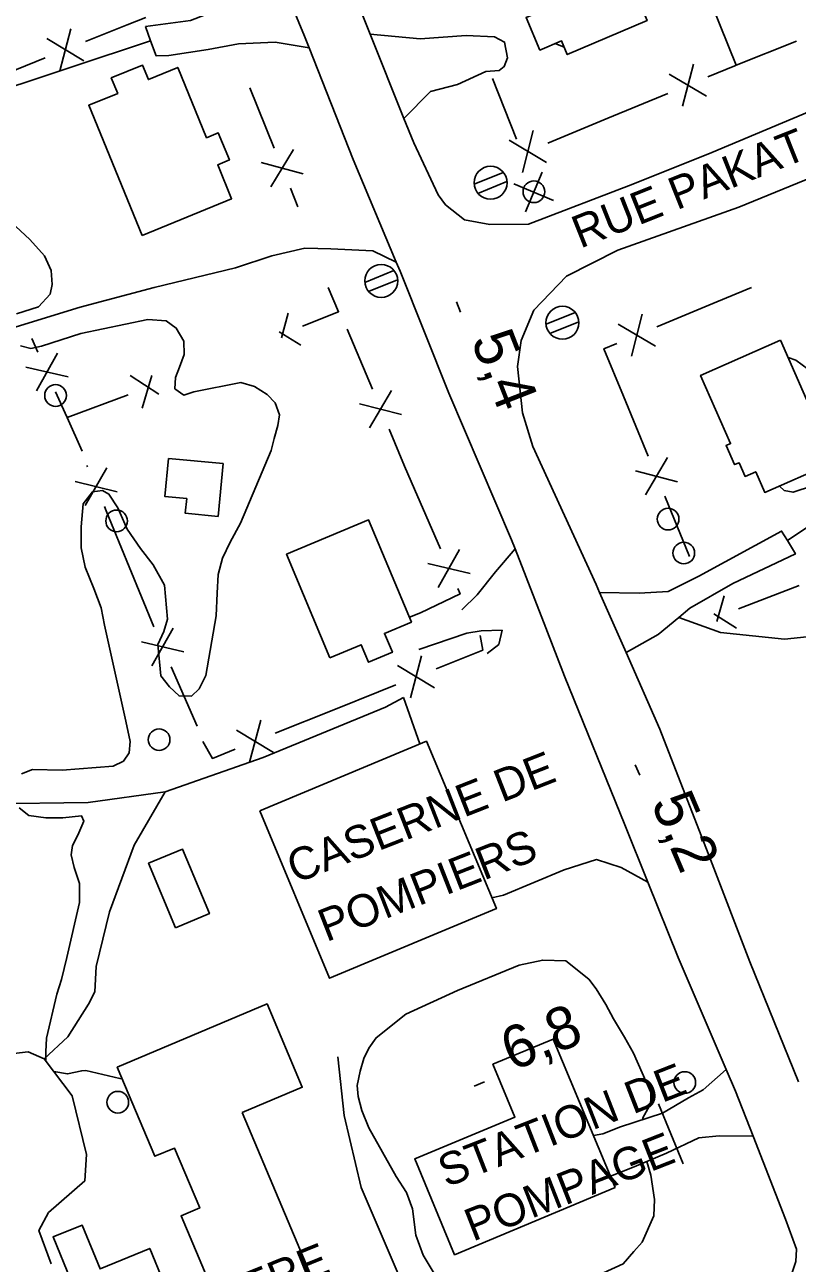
# Model space of a CAD drawing. Extents: x 362852 to 366875, y 5563573 to 5566479.
# Drawn here: x 364268.3 to 364339.6, y 5564732.5 to 5564846.8 of the extents above; entities that cross this region are included whole.
import ezdxf

# ---------------------------------------------------------------- set-up
doc = ezdxf.new("R2010")
doc.units = 0
for name, color, linetype in [('Niveau 19', 7, 'Continuous'), ('Niveau 2', 7, 'Continuous'), ('Niveau 21', 7, 'Continuous'), ('Niveau 22', 7, 'Continuous'), ('Niveau 3', 7, 'Continuous'), ('Niveau 31', 7, 'Continuous'), ('Niveau 36', 7, 'Continuous'), ('Niveau 37', 7, 'Continuous'), ('Niveau 52', 7, 'Continuous')]:
    doc.layers.add(name, color=color, linetype=linetype)

msp = doc.modelspace()

# ---------------------------------------------------------------- linework, layer by layer
at = {"layer": 'Niveau 19'}
msp.add_line((364304.75, 5564780.41), (364303.25, 5564784.69), dxfattribs=at)
for points in [[(364279.4, 5564846.58), (364283.56, 5564847.16), (364284.92, 5564847.66), (364286.59, 5564848.59), (364289.41, 5564850.8), (364291.26, 5564852.56)], [(364294.53, 5564844.61), (364291.4, 5564845.14), (364287.99, 5564844.99), (364285.21, 5564844.47), (364281.58, 5564843.92), (364280.41, 5564843.88), (364279.88, 5564845.28), (364279.4, 5564846.58)], [(364300.17, 5564845.87), (364304.78, 5564845.45), (364309.03, 5564845.76), (364311.63, 5564845.64), (364312.57, 5564845.15), (364312.83, 5564843.7), (364312.54, 5564842.89), (364312.07, 5564842.52), (364310.85, 5564842.45), (364308.22, 5564841.25), (364305.73, 5564840.61), (364303.28, 5564838.11)], [(364321.35, 5564794.38), (364325.01, 5564794.32), (364327.68, 5564794.48), (364330.5, 5564795.89), (364338.15, 5564800.04), (364338.68, 5564799.18), (364339.42, 5564797.94), (364333.66, 5564795.2), (364329.69, 5564792.94), (364328.65, 5564792.07), (364326.75, 5564790.49), (364323.8, 5564788.83)], [(364313.54, 5564798.4), (364311.72, 5564796.29), (364310.03, 5564794.17), (364308.61, 5564792.79)], [(364304.66, 5564789.12), (364309.07, 5564790.61), (364310.4, 5564790.84), (364312.35, 5564790.89)], [(364310.95, 5564788.76), (364312.04, 5564789.58), (364312.35, 5564790.89)], [(364325.8, 5564767.64), (364323.35, 5564769), (364321.06, 5564769.74), (364318.07, 5564768.79), (364312.48, 5564766.46), (364311.39, 5564766.21)], [(364333.04, 5564750.37), (364330.91, 5564748.5), (364329.55, 5564747.77), (364327.14, 5564746.34), (364323.26, 5564745.09), (364321.63, 5564744.44), (364320.78, 5564744.28)], [(364322.35, 5564740.52), (364324.54, 5564741.4), (364327.51, 5564742.64), (364330.52, 5564744.08), (364332.39, 5564744.26), (364335.51, 5564744.23)]]:
    msp.add_lwpolyline(points, dxfattribs=at)
at = {"layer": 'Niveau 2'}
for points in [[(364318.07, 5564844.68), (364317.24, 5564845.02)], [(364267.49, 5564820.07), (364269.53, 5564820.72), (364270.6, 5564821.9), (364270.8, 5564822.79), (364270.72, 5564824.07), (364270.1, 5564825.43), (364268.75, 5564826.93), (364267.45, 5564828.14)], [(364267.96, 5564777.64), (364268.97, 5564778.05), (364271.73, 5564778), (364276.43, 5564778.37), (364277.37, 5564778.82), (364277.92, 5564779.6), (364278, 5564780.63), (364277.61, 5564782.52), (364275.64, 5564791.36), (364275.31, 5564792.96), (364274.65, 5564794.75), (364273.84, 5564796.72), (364273.49, 5564798.51), (364273.46, 5564800.42), (364273.66, 5564802.55), (364274.52, 5564803.65), (364275.46, 5564803.79), (364276.03, 5564803.46), (364276.85, 5564802.18), (364277.71, 5564800.23), (364278.94, 5564798.43), (364280.11, 5564796.92), (364281.17, 5564795.05), (364281.45, 5564791.93), (364281.1, 5564790.79), (364280.54, 5564789.57), (364280.83, 5564786.7), (364281.63, 5564785.66), (364282.52, 5564784.84), (364283.65, 5564784.81), (364284.37, 5564785.48), (364284.99, 5564786.72), (364285.93, 5564792.21), (364286.02, 5564794.3), (364286.13, 5564796.03), (364286.51, 5564797.55), (364287.22, 5564799.02), (364288.18, 5564800.78), (364291.01, 5564807.48), (364291.3, 5564808.59), (364291.63, 5564809.79), (364291.78, 5564810.78), (364291.4, 5564811.87), (364290.66, 5564812.63), (364289.48, 5564813.39), (364288.22, 5564813.74), (364283.89, 5564812.9), (364282.96, 5564812.59), (364282.11, 5564813.17), (364282.19, 5564814.2), (364282.54, 5564815.15), (364283, 5564816.34), (364282.94, 5564817.56), (364282.26, 5564818.77), (364281.31, 5564819.44), (364279.64, 5564819.56), (364273.44, 5564818.27), (364269.81, 5564817.1), (364268.84, 5564816.89), (364267.88, 5564817.12)], [(364338.75, 5564816.06), (364339.45, 5564815.8), (364341.21, 5564814.53), (364342.2, 5564813.75)], [(364342.2, 5564813.75), (364342.59, 5564813.1), (364343.21, 5564811.74), (364343.52, 5564810.5), (364343.79, 5564808.92), (364343.93, 5564807.49), (364343.83, 5564806.2), (364343.4, 5564805.41), (364342.89, 5564804.83), (364339.21, 5564803.63), (364338.4, 5564803.8), (364337.94, 5564804.2)], [(364270.2, 5564751.18), (364270.21, 5564752.01), (364270.26, 5564753.27), (364271.22, 5564757.33), (364271.66, 5564758.69), (364272.16, 5564760.7), (364273.33, 5564765.78), (364273.31, 5564767.52), (364272.83, 5564769), (364272.54, 5564770.18), (364272.68, 5564771.05), (364273.17, 5564772), (364273.71, 5564773.28), (364273.52, 5564773.76), (364271.77, 5564773.6), (364270.22, 5564773.59), (364268.64, 5564773.81), (364267.74, 5564774.5)], [(364306.17, 5564731.41), (364305.05, 5564733.25), (364304.37, 5564735.09), (364304.07, 5564737.51), (364303.51, 5564739.03), (364302.55, 5564740.5), (364300.04, 5564745), (364299.39, 5564746.6), (364299.05, 5564747.89), (364298.95, 5564748.91), (364299.23, 5564750.21), (364299.56, 5564751.4), (364300.04, 5564752.34), (364300.71, 5564753.3), (364303.44, 5564755.47), (364308.21, 5564757.67), (364313.91, 5564760.01), (364316.09, 5564760.46), (364318.23, 5564760.4), (364320.34, 5564758.72)], [(364320.34, 5564758.72), (364321.02, 5564757.81), (364321.91, 5564756.38), (364322.63, 5564755.06), (364323.63, 5564753.35), (364324.47, 5564751.89), (364326.07, 5564748.26), (364326.09, 5564747.46), (364325.95, 5564747.03), (364325.34, 5564745.91), (364325.32, 5564745.76)], [(364277.06, 5564749.53), (364273.9, 5564750.28), (364273.53, 5564750.26), (364272.22, 5564749.97), (364270.96, 5564750.18)], [(364277.06, 5564749.53), (364277.25, 5564749.52)], [(364325.69, 5564741.88), (364326.06, 5564740.61), (364326.4, 5564738.39), (364326.34, 5564736.87), (364325.27, 5564734.44), (364324.5, 5564733.57), (364323.53, 5564732.43), (364320.64, 5564731.12), (364320.31, 5564730.98)]]:
    msp.add_lwpolyline(points, dxfattribs=at)
at = {"layer": 'Niveau 21'}
for points in [[(364340.72, 5564838.74), (364331.71, 5564834.98), (364324.42, 5564832.06), (364314.78, 5564828.37), (364311.2, 5564828.33), (364308.87, 5564828.75), (364307.12, 5564830.15), (364306.44, 5564831.06), (364304.18, 5564835.86), (364303.28, 5564838.11), (364300.17, 5564845.87), (364298.85, 5564849.19), (364294.34, 5564860.23), (364292.99, 5564863.54), (364292.21, 5564865.4), (364291.38, 5564867.36), (364288.36, 5564874.54), (364283.46, 5564886.8)], [(364291.26, 5564852.56), (364294.1, 5564845.69), (364294.53, 5564844.61), (364298.58, 5564834.32), (364302.57, 5564824.86), (364302.93, 5564824.01), (364307.42, 5564812.78), (364313.22, 5564799.22), (364313.54, 5564798.4), (364316.38, 5564791.11), (364318.11, 5564786.65), (364323.67, 5564772.93), (364325.8, 5564767.64), (364328.61, 5564760.7), (364333.04, 5564750.37), (364333.9, 5564748.36), (364335.51, 5564744.23), (364338.5, 5564736.55), (364339.54, 5564733.81), (364339.45, 5564732.65), (364338.01, 5564728.39)], [(364339.7, 5564749.24), (364335.23, 5564760.29), (364331.59, 5564769.76), (364326.91, 5564781.78), (364323.8, 5564788.83), (364321.35, 5564794.38), (364321.03, 5564795.12), (364315.18, 5564807.86), (364314.24, 5564810.96), (364313.75, 5564815.24), (364314.09, 5564817.62), (364315.27, 5564820.41), (364318.28, 5564823.57), (364323.04, 5564825.95), (364334.21, 5564829.91), (364346.92, 5564835.11)]]:
    msp.add_lwpolyline(points, dxfattribs=at)
at = {"layer": 'Niveau 22'}
for points in [[(364251.7, 5564846.41), (364253.58, 5564844.18), (364255.08, 5564842.41), (364256.42, 5564840.47), (364257.32, 5564839.65), (364258.76, 5564839), (364259.95, 5564838.99), (364262.97, 5564839.66), (364272.54, 5564842.84), (364279.88, 5564845.28)], [(364302.57, 5564824.86), (364300.42, 5564825.91), (364296.53, 5564826.07), (364294.14, 5564826.14), (364291.07, 5564825.45), (364287.73, 5564824.33), (364280.23, 5564822.51), (364273.39, 5564820.71), (364267.46, 5564818.9), (364264.21, 5564817.2), (364260.88, 5564815.34), (364259.37, 5564814.41), (364257.05, 5564812.77), (364256.37, 5564812.33), (364254.77, 5564811.28), (364251.09, 5564809.65)], [(364338.68, 5564799.18), (364342.18, 5564801.5), (364344.71, 5564803.41), (364346.35, 5564805.2), (364348.73, 5564809.36), (364352.19, 5564815.88), (364354.62, 5564818.49), (364357.06, 5564820.42), (364359.45, 5564821.89), (364360.4, 5564822.81)], [(364328.65, 5564792.07), (364332.52, 5564790.69), (364338.43, 5564790.06), (364344.58, 5564790.71), (364347.81, 5564791.44), (364352.78, 5564792.57), (364363.92, 5564795.44), (364369.45, 5564796.32), (364373.96, 5564796.86), (364379.94, 5564796.81), (364382.07, 5564796.62), (364389.64, 5564795.81), (364397.63, 5564794.23), (364401.15, 5564793.41), (364402.17, 5564793.17), (364403.94, 5564792.91)], [(364259.85, 5564775.63), (364265.12, 5564774.89), (364274.11, 5564775.01), (364281.22, 5564775.99), (364290.29, 5564779.14), (364301.56, 5564783.81), (364303.25, 5564784.69)], [(364281.22, 5564775.99), (364278.36, 5564771.08), (364276.08, 5564764.93), (364274.86, 5564759.87), (364274.75, 5564757.53), (364274.15, 5564756.41), (364272.24, 5564753.4), (364270.07, 5564751.36)], [(364309.53, 5564715.29), (364308.44, 5564717.82), (364307.17, 5564722.3), (364303.75, 5564729.15), (364301.35, 5564734.76), (364299.34, 5564739.5), (364297.77, 5564746.13), (364297.18, 5564751.54)]]:
    msp.add_lwpolyline(points, dxfattribs=at)
at = {"layer": 'Niveau 3'}
for p, q in [((364308.13, 5564821.2), (364308.51, 5564820.23)), ((364324.64, 5564778.47), (364325.05, 5564777.51)), ((364309.76, 5564748.83), (364310.72, 5564749.22))]:
    msp.add_line(p, q, dxfattribs=at)
at = {"layer": 'Niveau 31'}
for points in [[(364315.52, 5564850.85), (364322.82, 5564853.96), (364325.73, 5564847.14), (364318.36, 5564844), (364317.82, 5564845.27), (364315.83, 5564844.42), (364314.56, 5564847.41), (364316.61, 5564848.28), (364315.52, 5564850.85)], [(364279.12, 5564827.31), (364274.18, 5564839.33), (364276.85, 5564840.42), (364276.26, 5564841.85), (364279.13, 5564843.03), (364279.68, 5564841.7), (364282.39, 5564842.81), (364285.05, 5564836.33), (364286.14, 5564836.77), (364287.16, 5564834.28), (364286.09, 5564833.83), (364287.37, 5564830.7), (364279.12, 5564827.31)], [(364338.04, 5564817.66), (364342.23, 5564808.13), (364341.72, 5564807.9), (364342.47, 5564806.2), (364336.6, 5564803.61), (364335.76, 5564805.52), (364334.78, 5564805.09), (364334.22, 5564806.35), (364333.81, 5564806.17), (364333.03, 5564807.94), (364333.44, 5564808.12), (364330.67, 5564814.41), (364338.04, 5564817.66)], [(364281.54, 5564806.75), (364286.58, 5564806.27), (364286.27, 5564803.02), (364286.11, 5564801.39), (364283.09, 5564801.68), (364283.22, 5564803.04), (364281.21, 5564803.23), (364281.54, 5564806.75)], [(364296.44, 5564788.35), (364292.44, 5564797.9), (364300.02, 5564801.07), (364303.97, 5564791.64), (364301.48, 5564790.6), (364302.21, 5564788.86), (364300.01, 5564787.94), (364299.33, 5564789.56), (364296.44, 5564788.35)], [(364289.98, 5564774.24), (364305.36, 5564780.66), (364311.81, 5564765.21), (364296.42, 5564758.79), (364289.98, 5564774.24)], [(364282.17, 5564763.44), (364279.7, 5564769.4), (364282.83, 5564770.71), (364285.31, 5564764.75), (364282.17, 5564763.44)], [(364288.34, 5564746.39), (364295.67, 5564729.06), (364289.17, 5564726.31), (364287.15, 5564731.09), (364285.45, 5564730.37), (364282.7, 5564736.87), (364284.42, 5564737.6), (364282.08, 5564743.13), (364280.28, 5564742.37), (364276.8, 5564750.58), (364290.64, 5564756.43), (364293.89, 5564748.74), (364288.34, 5564746.39)], [(364322.79, 5564739.48), (364307.96, 5564733.29), (364304.28, 5564742.12), (364313.53, 5564745.98), (364311.5, 5564750.85), (364317.07, 5564753.17), (364322.79, 5564739.48)], [(364280.21, 5564718.65), (364277.97, 5564717.73), (364277.6, 5564718.61), (364272.77, 5564716.63), (364267.7, 5564728.98), (364272.51, 5564730.95), (364270.88, 5564734.92), (364273.56, 5564736.02), (364275.22, 5564731.97), (364279.8, 5564733.86), (364284.86, 5564721.55), (364279.86, 5564719.5), (364280.21, 5564718.65)]]:
    msp.add_lwpolyline(points, dxfattribs=at)
at = {"layer": 'Niveau 36'}
for p, q in [((364312.43, 5564833.13), (364309.75, 5564832.04)), ((364310.09, 5564831.19), (364312.78, 5564832.28)), ((364314.49, 5564829.48), (364316.04, 5564833.15)), ((364317.1, 5564830.54), (364313.43, 5564832.09)), ((364302.34, 5564824.08), (364299.66, 5564822.99)), ((364300, 5564822.14), (364302.69, 5564823.23)), ((364319.08, 5564820.21), (364316.4, 5564819.12)), ((364316.74, 5564818.27), (364319.43, 5564819.36))]:
    msp.add_line(p, q, dxfattribs=at)
for centre, radius in [((364311.28, 5564832.18), 1.52), ((364315.28, 5564831.35), 1), ((364301.18, 5564823.12), 1.52), ((364317.91, 5564819.26), 1.52), ((364271.11, 5564812.55), 1), ((364276.75, 5564800.98), 1), ((364327.67, 5564801.15), 1), ((364329.12, 5564798.02), 1), ((364280.67, 5564780.8), 1), ((364329.21, 5564749.17), 1), ((364276.86, 5564747.35), 1)]:
    msp.add_circle(centre, radius, dxfattribs=at)
at = {"layer": 'Niveau 37'}
for p, q in [((364333.94, 5564843.01), (364331.7, 5564848.58)), ((364272.53, 5564846.38), (364271.5, 5564842.51)), ((364270.3, 5564845.48), (364273.73, 5564843.41)), ((364333.94, 5564843.01), (364339.51, 5564845.25)), ((364264.6, 5564841.45), (364270.16, 5564843.7)), ((364330, 5564843.11), (364329, 5564839.24)), ((364311.46, 5564841.78), (364313.66, 5564836.2)), ((364327.78, 5564842.19), (364331.22, 5564840.15)), ((364289.05, 5564840.94), (364291.3, 5564835.38)), ((364322.1, 5564838.13), (364327.65, 5564840.42)), ((364316.56, 5564835.84), (364322.1, 5564838.13)), ((364315.21, 5564837.01), (364314.21, 5564833.13)), ((364312.99, 5564836.09), (364316.43, 5564834.05)), ((364293.07, 5564835.24), (364291, 5564831.81)), ((364293.97, 5564833.01), (364290.11, 5564834.04)), ((364292.79, 5564831.67), (364293.49, 5564829.94)), ((364332.17, 5564821.19), (364335.37, 5564822.51)), ((364326.63, 5564818.89), (364332.17, 5564821.19)), ((364291.97, 5564817.88), (364292.59, 5564820.15)), ((364325.27, 5564820.06), (364324.28, 5564816.18)), ((364293.77, 5564817.18), (364291.76, 5564818.41)), ((364298.04, 5564818.67), (364300.36, 5564813.14)), ((364323.06, 5564819.14), (364326.5, 5564817.1)), ((364269.48, 5564816.54), (364268.91, 5564817.82)), ((364269.34, 5564812.97), (364271.28, 5564816.46)), ((364268.36, 5564815.16), (364272.26, 5564814.27)), ((364277.99, 5564814.38), (364280.64, 5564812.67)), ((364280, 5564814.4), (364279.11, 5564811.38)), ((364302.14, 5564813.02), (364300.11, 5564809.57)), ((364272.18, 5564810.51), (364277.8, 5564812.6)), ((364303.06, 5564810.8), (364299.18, 5564811.78)), ((364325.83, 5564806.96), (364323.55, 5564812.5)), ((364273.85, 5564802.41), (364275.85, 5564805.87)), ((364274.06, 5564805.98), (364274.01, 5564806.1)), ((364325.58, 5564803.39), (364327.62, 5564806.82)), ((364324.66, 5564805.61), (364328.54, 5564804.6)), ((364272.91, 5564804.61), (364276.79, 5564803.66)), ((364304.25, 5564803.92), (364306.64, 5564798.42)), ((364329.64, 5564797.71), (364327.36, 5564803.26)), ((364308.42, 5564798.33), (364306.45, 5564794.85)), ((364280.19, 5564791.2), (364277.91, 5564796.75)), ((364309.38, 5564796.13), (364305.49, 5564797.05)), ((364339.77, 5564795.02), (364334.17, 5564792.86)), ((364332.17, 5564791.69), (364332.85, 5564794.07)), ((364334, 5564791.08), (364331.9, 5564792.4)), ((364280.01, 5564787.62), (364281.97, 5564791.1)), ((364279.04, 5564789.82), (364282.94, 5564788.91)), ((364306.1, 5564785.57), (364302.68, 5564787.64)), ((364303.87, 5564784.67), (364304.91, 5564788.54)), ((364284.2, 5564782.04), (364281.79, 5564787.53)), ((364296.96, 5564783.62), (364291.39, 5564781.39)), ((364289.02, 5564778.72), (364290.06, 5564782.59)), ((364291.24, 5564779.62), (364287.83, 5564781.69)), ((364329.07, 5564741.67), (364326.78, 5564747.22))]:
    msp.add_line(p, q, dxfattribs=at)
for points in [[(364273.87, 5564845.2), (364277.71, 5564846.75), (364279.44, 5564847.43)], [(364331.35, 5564841.94), (364333.84, 5564842.97), (364333.94, 5564843.01)], [(364296.29, 5564822.5), (364297.25, 5564820.28), (364293.92, 5564818.96)], [(364323.55, 5564812.5), (364321.75, 5564816.87), (364322.93, 5564817.36)], [(364273.58, 5564807.42), (364272.18, 5564810.51), (364272.16, 5564810.57), (364271.12, 5564812.89)], [(364301.9, 5564809.45), (364303.33, 5564806.03), (364304.25, 5564803.92)], [(364277.91, 5564796.75), (364275.79, 5564801.92), (364275.63, 5564802.3)], [(364308.24, 5564794.76), (364308.46, 5564794.25), (364304.81, 5564792.51), (364303.78, 5564792.09)], [(364310.32, 5564790.41), (364310.55, 5564789.07), (364306.24, 5564787.34)], [(364302.53, 5564785.86), (364300.92, 5564785.21), (364296.96, 5564783.62)], [(364287.68, 5564779.91), (364285.59, 5564779.07), (364284.71, 5564780.63)]]:
    msp.add_lwpolyline(points, dxfattribs=at)
at = {"layer": 'Niveau 52'}
msp.add_lwpolyline([(364270.7, 5564732.43), (364269.58, 5564735.51), (364270.46, 5564737.17), (364273.81, 5564740.1), (364273.98, 5564742.52), (364272.64, 5564747.93), (364270.07, 5564751.36), (364268.57, 5564751.99), (364266.72, 5564751.79), (364262.91, 5564750.67), (364260.28, 5564749.02), (364258.94, 5564748.18), (364257.22, 5564743.68), (364258.74, 5564738.47), (364262.18, 5564728.87)], dxfattribs=at)

# ---------------------------------------------------------------- texts
at = {"layer": 'Niveau 21'}
msp.add_text('RUE PAKATAN', height=3, rotation=21.6764, dxfattribs=at).set_placement((364319.56, 5564826.09))
at = {"layer": 'Niveau 3'}
for s, rotation, p in [('5,4  ', 291.3578, (364309.44, 5564817.67)), ('5,2  ', 293.0586, (364326.06, 5564774.98)), ('6,8  ', 22.09, (364313.27, 5564750.19))]:
    msp.add_text(s, height=3.93, rotation=rotation, dxfattribs=at).set_placement(p)
at = {"layer": 'Niveau 31'}
for s, rotation, p in [('CASERNE DE ', 21.3944, (364293.24, 5564767.5)), ('POMPIERS', 21.3944, (364296.12, 5564762.11)), ('STATION DE', 21.3944, (364307.19, 5564739.47)), ('POMPAGE', 21.3944, (364309.64, 5564734.48)), ('PRESBYTERE', 22.0807, (364271.65, 5564721.54))]:
    msp.add_text(s, height=3, rotation=rotation, dxfattribs=at).set_placement(p)

doc.saveas('drawing.dxf')
